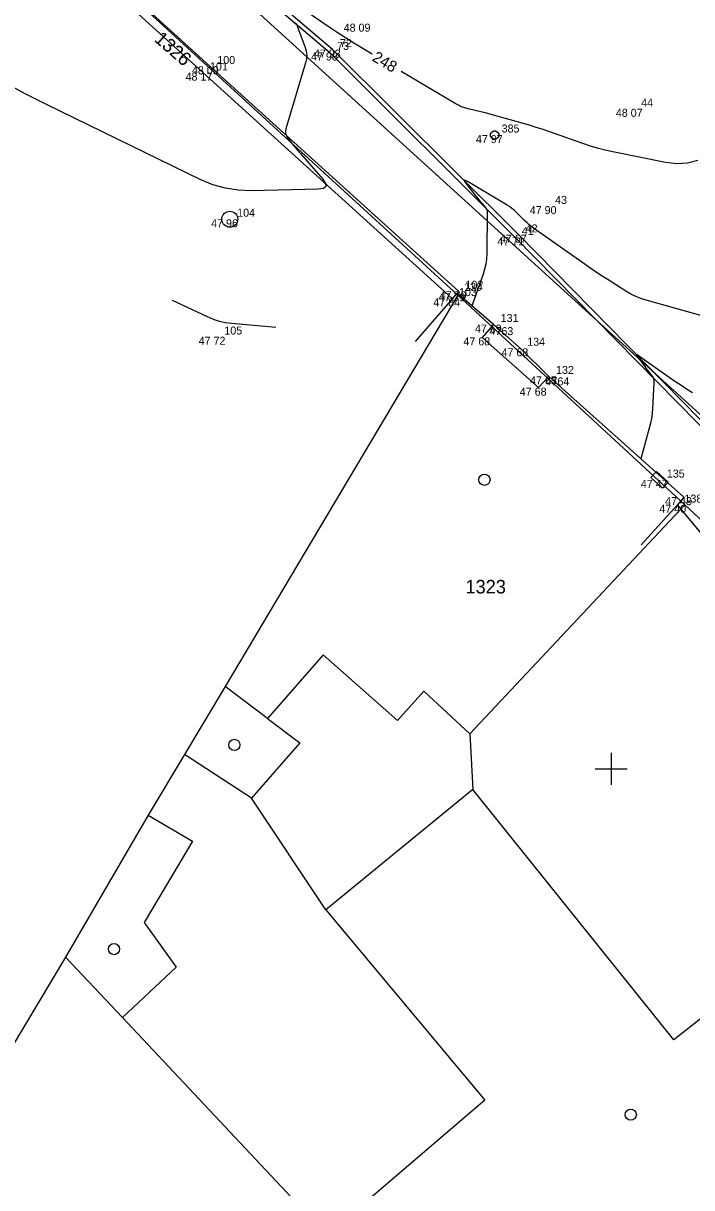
# Model space of a CAD drawing. Extents: x -702257 to -701487, y -1009871 to -1008841.
# Drawn here: x -701693.36 to -701672.48, y -1009038.08 to -1009001.71 of the extents above; entities that cross this region are included whole.
import ezdxf

# ---------------------------------------------------------------- set-up
doc = ezdxf.new("R2010")
doc.units = 0
for name, color, linetype in [('Ex_Contour Labels', 7, 'Continuous'), ('Ex_Major Contours', 7, 'Continuous'), ('Ex_Minor Contours', 7, 'Continuous'), ('Z_betonova_konstrukce', 7, 'Continuous'), ('Z_body', 7, 'Continuous'), ('Z_body_cisla', 7, 'Continuous'), ('Z_body_vysky_redukovane', 7, 'Continuous'), ('Z_budova', 7, 'Continuous'), ('Z_hektometricka_sit', 7, 'Continuous'), ('Z_katastr_cisla_pozemkova', 7, 'Continuous'), ('Z_katastr_cisla_stavebni', 7, 'Continuous'), ('Z_katastr_hranice', 7, 'Continuous'), ('Z_katastr_vnitrni_kresba', 7, 'Continuous'), ('Z_katastr_znacky_budov', 7, 'Continuous'), ('Z_komunikace', 7, 'Continuous'), ('Z_obruba', 7, 'Continuous'), ('Z_pilire', 7, 'Continuous'), ('Z_rozhranni', 7, 'Continuous'), ('Z_site_vodovod_znaky', 7, 'Continuous'), ('Z_vstupy', 7, 'Continuous'), ('Z_zelen_jednotliva', 7, 'Continuous')]:
    doc.layers.add(name, color=color, linetype=linetype)

# ---------------------------------------------------------------- blocks, each defined once
blk = doc.blocks.new('POINT_DISPLAY')
blk.add_line((0, 0), (0, 0))
blk = doc.blocks.new('Z666')
for p, q in [((-0.25, 0.13), (-0.25, -0.13)), ((0.25, 0.13), (-0.25, 0.13)), ((0.25, -0.13), (0.25, 0.13)), ((-0.25, -0.13), (0.25, -0.13))]:
    blk.add_line(p, q)
blk = doc.blocks.new('Z10001')
blk.add_circle((0, 0), 0.25)
blk = doc.blocks.new('Z614')
for p, q in [((-0.13, 0.03), (-0.1, 0.08)), ((-0.13, -0.03), (-0.13, 0.03)), ((-0.1, 0.08), (-0.08, 0.1)), ((-0.08, 0.1), (-0.03, 0.13)), ((-0.03, 0.13), (0.03, 0.13)), ((0.03, 0.13), (0.08, 0.1)), ((0.08, 0.1), (0.1, 0.08)), ((0.1, 0.08), (0.13, 0.03)), ((0.13, 0.03), (0.13, -0.03)), ((-0.1, -0.08), (-0.13, -0.03)), ((-0.08, -0.1), (-0.1, -0.08)), ((-0.03, -0.13), (-0.08, -0.1)), ((0.03, -0.13), (-0.03, -0.13)), ((0.08, -0.1), (0.03, -0.13)), ((0.1, -0.08), (0.08, -0.1)), ((0.13, -0.03), (0.1, -0.08))]:
    blk.add_line(p, q)

msp = doc.modelspace()

# ---------------------------------------------------------------- linework, layer by layer
at = {"layer": 'Ex_Major Contours'}
for points in [[(-701682.465, -1009002.673), (-701682.778, -1009002.487), (-701683.039, -1009002.329), (-701683.297, -1009002.167), (-701683.552, -1009002.001), (-701683.804, -1009001.831), (-701684.921, -1009001.066)], [(-701684.861, -1009001.704), (-701684.839, -1009001.729), (-701684.82, -1009001.755), (-701684.803, -1009001.784), (-701684.791, -1009001.814), (-701684.556, -1009002.461), (-701684.523, -1009002.58), (-701684.509, -1009002.699), (-701684.516, -1009002.819), (-701684.542, -1009002.94), (-701685.157, -1009005.006), (-701685.17, -1009005.081), (-701685.166, -1009005.152), (-701685.144, -1009005.22), (-701685.104, -1009005.284), (-701684.907, -1009005.535), (-701684.857, -1009005.597), (-701684.807, -1009005.659), (-701684.756, -1009005.72), (-701684.704, -1009005.78), (-701684.009, -1009006.576), (-701683.917, -1009006.711), (-701683.91, -1009006.808), (-701683.987, -1009006.868), (-701684.147, -1009006.891), (-701686.238, -1009006.939), (-701686.649, -1009006.924), (-701687.049, -1009006.862), (-701687.439, -1009006.751), (-701687.818, -1009006.593), (-701692.632, -1009004.243), (-701692.966, -1009004.078), (-701693.297, -1009003.909), (-701693.627, -1009003.737)], [(-701672.291, -1009005.991), (-701672.617, -1009006.074), (-701672.952, -1009006.096), (-701673.297, -1009006.056), (-701674.895, -1009005.733), (-701675.145, -1009005.678), (-701675.393, -1009005.615), (-701675.639, -1009005.543), (-701675.882, -1009005.462), (-701676.972, -1009005.081), (-701677.154, -1009005.019), (-701677.337, -1009004.959), (-701677.521, -1009004.903), (-701677.705, -1009004.849), (-701678.603, -1009004.594), (-701678.709, -1009004.564), (-701678.816, -1009004.536), (-701678.923, -1009004.509), (-701679.031, -1009004.483), (-701679.462, -1009004.381), (-701679.568, -1009004.352), (-701679.671, -1009004.314), (-701679.771, -1009004.27), (-701679.868, -1009004.217), (-701681.562, -1009003.21)]]:
    msp.add_lwpolyline(points, dxfattribs=at)
at = {"layer": 'Ex_Minor Contours'}
for points in [[(-701668.419, -1009011.898), (-701673.905, -1009010.36), (-701674.071, -1009010.307), (-701674.231, -1009010.243), (-701674.387, -1009010.167), (-701674.537, -1009010.079), (-701675.128, -1009009.706), (-701675.275, -1009009.612), (-701675.421, -1009009.516), (-701675.565, -1009009.418), (-701675.709, -1009009.318), (-701677.424, -1009008.106), (-701677.497, -1009008.052), (-701677.568, -1009007.994), (-701677.637, -1009007.934), (-701677.703, -1009007.87), (-701677.961, -1009007.611), (-701678.027, -1009007.548), (-701678.097, -1009007.49), (-701678.17, -1009007.436), (-701678.247, -1009007.387), (-701679.46, -1009006.662), (-701679.545, -1009006.617), (-701679.584, -1009006.614), (-701679.575, -1009006.651), (-701679.519, -1009006.73), (-701679.088, -1009007.271), (-701679.066, -1009007.298), (-701679.044, -1009007.324), (-701679.022, -1009007.351), (-701679, -1009007.377), (-701678.911, -1009007.483), (-701678.891, -1009007.51), (-701678.878, -1009007.539), (-701678.87, -1009007.571), (-701678.867, -1009007.604), (-701678.885, -1009008.901), (-701678.894, -1009009.067), (-701678.916, -1009009.23), (-701678.952, -1009009.391), (-701679, -1009009.55), (-701679.326, -1009010.486), (-701679.328, -1009010.491), (-701679.331, -1009010.496), (-701679.333, -1009010.5), (-701679.336, -1009010.505), (-701679.354, -1009010.532)], [(-701688.712, -1009010.358), (-701687.616, -1009010.871), (-701687.432, -1009010.947), (-701687.242, -1009011.008), (-701687.048, -1009011.051), (-701686.85, -1009011.077), (-701685.468, -1009011.2)], [(-701672.459, -1009013.253), (-701672.643, -1009013.135), (-701672.826, -1009013.015), (-701673.007, -1009012.893), (-701673.186, -1009012.768), (-701674.14, -1009012.094), (-701674.186, -1009012.065), (-701674.207, -1009012.06), (-701674.202, -1009012.081), (-701674.173, -1009012.127), (-701673.981, -1009012.391), (-701673.949, -1009012.434), (-701673.916, -1009012.478), (-701673.884, -1009012.521), (-701673.851, -1009012.564), (-701673.72, -1009012.735), (-701673.692, -1009012.779), (-701673.672, -1009012.826), (-701673.662, -1009012.876), (-701673.661, -1009012.928), (-701673.71, -1009013.746), (-701673.723, -1009013.899), (-701673.744, -1009014.051), (-701673.773, -1009014.202), (-701673.81, -1009014.352), (-701674.073, -1009015.31)]]:
    msp.add_lwpolyline(points, dxfattribs=at)
at = {"layer": 'Z_betonova_konstrukce'}
for p, q in [((-701694.7, -1008996.53), (-701687.53, -1009003.05)), ((-701687.75, -1009003.25), (-701694.86, -1008996.75)), ((-701687.53, -1009003.05), (-701679.77, -1009010.08)), ((-701679.97, -1009010.3), (-701687.75, -1009003.25)), ((-701679.81, -1009010.14), (-701679.97, -1009010.3)), ((-701679.77, -1009010.08), (-701679.81, -1009010.14))]:
    msp.add_line(p, q, dxfattribs=at)
at = {"layer": 'Z_budova'}
for p, q in [((-701679.81, -1009010.14), (-701681.12, -1009011.65)), ((-701678.67, -1009011.12), (-701679.81, -1009010.14)), ((-701678.67, -1009011.12), (-701679.03, -1009011.52)), ((-701676.95, -1009012.74), (-701677.27, -1009013.09)), ((-701672.73, -1009016.51), (-701676.95, -1009012.74)), ((-701672.73, -1009016.51), (-701672.93, -1009016.75)), ((-701672.93, -1009016.75), (-701674.06, -1009018))]:
    msp.add_line(p, q, dxfattribs=at)
at = {"layer": 'Z_hektometricka_sit'}
for p, q in [((-701675, -1009024.5), (-701675, -1009025.5)), ((-701675, -1009024.5), (-701675, -1009025.5)), ((-701675.5, -1009025), (-701674.5, -1009025)), ((-701675.5, -1009025), (-701674.5, -1009025))]:
    msp.add_line(p, q, dxfattribs=at)
at = {"layer": 'Z_katastr_hranice'}
for p, q in [((-701670.92, -1009015.11), (-701702.76, -1008986.15)), ((-701679.79, -1009010.2), (-701704.09, -1008987.96)), ((-701679.79, -1009010.2), (-701687.06, -1009022.42)), ((-701672.7, -1009016.75), (-701679.79, -1009010.2)), ((-701672.7, -1009016.75), (-701679.41, -1009023.9)), ((-701671.18, -1009018.16), (-701672.7, -1009016.75)), ((-701687.06, -1009022.42), (-701688.33, -1009024.55)), ((-701679.41, -1009023.9), (-701679.32, -1009025.64)), ((-701688.33, -1009024.55), (-701689.46, -1009026.44)), ((-701686.23, -1009025.91), (-701688.33, -1009024.55)), ((-701679.32, -1009025.64), (-701683.91, -1009029.4)), ((-701673.04, -1009033.46), (-701679.32, -1009025.64)), ((-701683.91, -1009029.4), (-701686.23, -1009025.91)), ((-701689.46, -1009026.44), (-701692.04, -1009030.88)), ((-701692.04, -1009030.88), (-701695.23, -1009036.18)), ((-701690.26, -1009032.77), (-701692.04, -1009030.88)), ((-701681.52, -1009042.06), (-701690.26, -1009032.77)), ((-701672.11, -1009032.73), (-701673.04, -1009033.46))]:
    msp.add_line(p, q, dxfattribs=at)
at = {"layer": 'Z_katastr_vnitrni_kresba'}
for p, q in [((-701683.99, -1009021.44), (-701685.73, -1009023.42)), ((-701681.67, -1009023.49), (-701683.99, -1009021.44)), ((-701685.73, -1009023.42), (-701687.06, -1009022.42)), ((-701680.85, -1009022.57), (-701681.67, -1009023.49)), ((-701679.41, -1009023.9), (-701680.85, -1009022.57)), ((-701685.73, -1009023.42), (-701684.72, -1009024.19)), ((-701684.72, -1009024.19), (-701686.23, -1009025.91)), ((-701689.46, -1009026.44), (-701688.08, -1009027.26)), ((-701688.08, -1009027.26), (-701689.59, -1009029.8)), ((-701683.91, -1009029.4), (-701678.94, -1009035.35)), ((-701689.59, -1009029.8), (-701688.59, -1009031.19)), ((-701688.59, -1009031.19), (-701690.26, -1009032.77)), ((-701678.94, -1009035.35), (-701682.56, -1009038.44))]:
    msp.add_line(p, q, dxfattribs=at)
at = {"layer": 'Z_katastr_znacky_budov'}
for centre in [(-701678.957, -1009015.969), (-701686.767, -1009024.249), (-701690.527, -1009030.629), (-701674.387, -1009035.799)]:
    msp.add_circle(centre, 0.175, dxfattribs=at)
at = {"layer": 'Z_komunikace'}
for p, q in [((-701683.7, -1009002.53), (-701692.9, -1008994.7)), ((-701677.89, -1009008.31), (-701683.7, -1009002.53)), ((-701671.48, -1009014.84), (-701677.89, -1009008.31))]:
    msp.add_line(p, q, dxfattribs=at)
at = {"layer": 'Z_obruba'}
for p, q in [((-701693, -1008994.8), (-701683.79, -1009002.62)), ((-701683.79, -1009002.62), (-701678.01, -1009008.39)), ((-701678.01, -1009008.39), (-701671.58, -1009014.93))]:
    msp.add_line(p, q, dxfattribs=at)
at = {"layer": 'Z_rozhranni'}
for p, q in [((-701678.67, -1009011.12), (-701677.84, -1009011.86)), ((-701677.84, -1009011.86), (-701676.95, -1009012.74))]:
    msp.add_line(p, q, dxfattribs=at)
at = {"layer": 'Z_vstupy'}
for p, q in [((-701679.03, -1009011.52), (-701677.27, -1009013.09)), ((-701670.62, -1009019.53), (-701672.93, -1009016.75))]:
    msp.add_line(p, q, dxfattribs=at)

# ---------------------------------------------------------------- block references
at = {"layer": 'Z_body'}
for p in [(-701682.79, -1009001.72), (-701683.79, -1009002.62), (-701683.7, -1009002.53), (-701687.53, -1009003.05), (-701687.75, -1009003.25), (-701674.29, -1009004.38), (-701678.64, -1009005.2), (-701676.98, -1009007.42), (-701686.91, -1009007.83), (-701677.89, -1009008.31), (-701678.01, -1009008.39), (-701679.81, -1009010.14), (-701679.77, -1009010.08), (-701679.97, -1009010.3), (-701678.67, -1009011.12), (-701687.3, -1009011.5), (-701679.03, -1009011.52), (-701677.84, -1009011.86), (-701676.95, -1009012.74), (-701677.27, -1009013.09), (-701673.49, -1009015.97), (-701672.73, -1009016.51), (-701672.93, -1009016.75)]:
    msp.add_blockref('POINT_DISPLAY', p, dxfattribs=at)
at = {"layer": 'Z_pilire', "rotation": -42.300000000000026}
msp.add_blockref('Z666', (-701673.49, -1009015.97), dxfattribs=at)
at = {"layer": 'Z_site_vodovod_znaky'}
msp.add_blockref('Z614', (-701678.64, -1009005.2), dxfattribs=at)
at = {"layer": 'Z_zelen_jednotliva'}
msp.add_blockref('Z10001', (-701686.91, -1009007.83), dxfattribs=at)

# ---------------------------------------------------------------- texts
at = {"layer": 'Ex_Contour Labels'}
msp.add_text('248', height=0.35, rotation=329.2722, dxfattribs=at).set_placement((-701682.491, -1009002.861))
at = {"layer": 'Z_body_cisla'}
for s, p in [('73', (-701683.56, -1009002.54)), ('72', (-701683.47, -1009002.45)), ('100', (-701687.3, -1009002.98)), ('101', (-701687.53, -1009003.18)), ('44', (-701674.06, -1009004.31)), ('385', (-701678.42, -1009005.12)), ('43', (-701676.75, -1009007.35)), ('104', (-701686.68, -1009007.75)), ('41', (-701677.79, -1009008.32)), ('42', (-701677.67, -1009008.24)), ('102', (-701679.55, -1009010)), ('103', (-701679.75, -1009010.23)), ('130', (-701679.59, -1009010.07)), ('131', (-701678.45, -1009011.04)), ('105', (-701687.08, -1009011.43)), ('4763', (-701678.8, -1009011.45)), ('134', (-701677.62, -1009011.78)), ('132', (-701676.72, -1009012.66)), ('4764', (-701677.05, -1009013.02)), ('135', (-701673.26, -1009015.9)), ('138', (-701672.71, -1009016.68))]:
    msp.add_text(s, height=0.25, dxfattribs=at).set_placement(p)
at = {"layer": 'Z_body_vysky_redukovane'}
for s, p in [('48 09', (-701683.353, -1009001.97)), ('47 98', (-701684.373, -1009002.87)), ('47 93', (-701684.283, -1009002.78)), ('48 09', (-701688.093, -1009003.3)), ('48 17', (-701688.292, -1009003.5)), ('48 07', (-701674.853, -1009004.63)), ('47 97', (-701679.223, -1009005.45)), ('47 90', (-701677.542, -1009007.67)), ('47 96', (-701687.493, -1009008.08)), ('47 67', (-701678.473, -1009008.56)), ('47 71', (-701678.552, -1009008.64)), ('47 79', (-701680.393, -1009010.39)), ('47 79', (-701680.353, -1009010.33)), ('47 84', (-701680.553, -1009010.55)), ('47 69', (-701679.253, -1009011.37)), ('47 72', (-701687.883, -1009011.75)), ('47 68', (-701679.613, -1009011.77)), ('47 68', (-701678.423, -1009012.11)), ('47 65', (-701677.533, -1009012.99)), ('47 68', (-701677.853, -1009013.34)), ('47 47', (-701674.073, -1009016.22)), ('47 43', (-701673.313, -1009016.76)), ('47 40', (-701673.493, -1009017))]:
    msp.add_text(s, height=0.25, dxfattribs=at).set_placement(p)
at = {"layer": 'Z_katastr_cisla_pozemkova'}
msp.add_text('1326', height=0.425, rotation=319, dxfattribs=at).set_placement((-701689.299, -1009002.245))
at = {"layer": 'Z_katastr_cisla_stavebni'}
msp.add_text('1323', height=0.425, dxfattribs=at).set_placement((-701679.55, -1009019.52))

doc.saveas('drawing.dxf')
